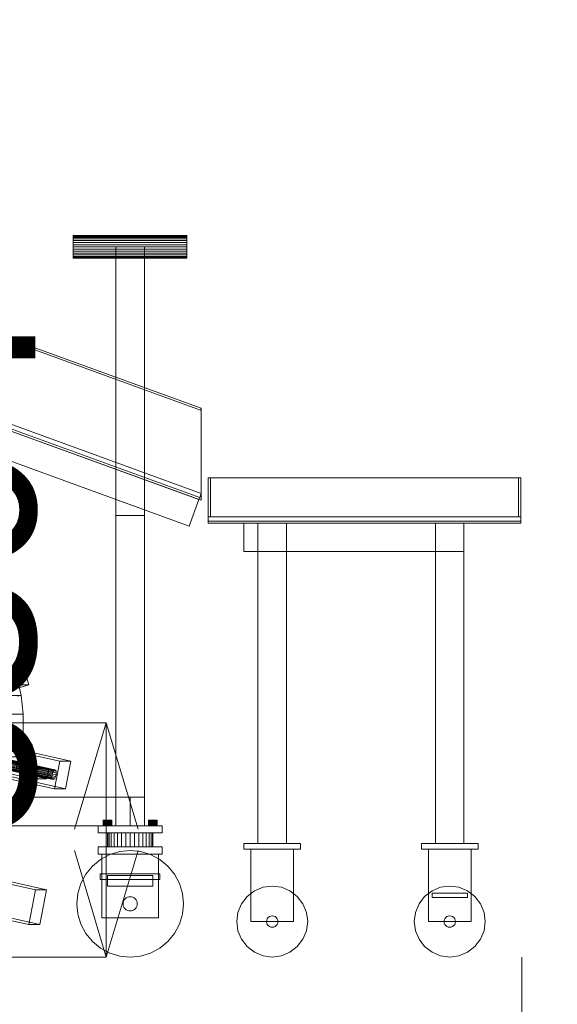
# Model space of a CAD drawing. Header units: millimetres. Extents: x -4738 to 65662, y -68080 to 6847.
# Tile 979 of 1056: x 28098 to 28855, y -67 to 1320. Entities that reach past the tile are written whole.
import ezdxf

# ---------------------------------------------------------------- set-up
doc = ezdxf.new("R2010")
doc.units = ezdxf.units.MM
for name, color, linetype, lineweight in [('COTAS_P', 1, 'Continuous', 0), ('lateral_bajante_movil', 7, 'Continuous', 0), ('lateral_C10', 7, 'Continuous', 0)]:
    doc.layers.add(name, color=color, linetype=linetype, lineweight=lineweight)
doc.dimstyles.new('R19_100', dxfattribs={"dimtxt": 250, "dimasz": 150, "dimexe": 150, "dimexo": 80, "dimgap": 100, "dimtad": 1, "dimtih": 1, "dimtoh": 1, "dimdsep": 46, "dimcen": 0.09, "dimadec": 0, "dimazin": 0, "dimtfac": 1, "dimtdec": 4, "dimtofl": 0, "dimtmove": 0, "dimatfit": 3, "dimfxl": 1, "dimtolj": 1, "dimtzin": 0, "dimarcsym": 0})

# ---------------------------------------------------------------- blocks, each defined once
blk = doc.blocks.new('DIM_R31_18')
at = {"layer": 'COTAS_P'}
for p, q in [((27820, 330), (28220, 330)), ((28220, 330), (28175, 180)), ((28220, 0), (28220, 330)), ((28220, 330), (28265, 180)), ((28220, 0), (28175, 150)), ((28220, 0), (28265, 150)), ((27820, 0), (28220, 0))]:
    blk.add_line(p, q, dxfattribs=at)
blk.add_text('330 P', height=250, rotation=90, dxfattribs=at).set_placement((28120, 165))
blk = doc.blocks.new('DIM_R31_30')
at = {"layer": 'COTAS_P'}
for p, q in [((26795.1, 0), (26795.1, -900)), ((28805.1, 0), (28805.1, -900)), ((26795.1, -900), (26945.1, -855)), ((28805.1, -900), (28655.1, -855)), ((26795.1, -900), (28805.1, -900)), ((26795.1, -900), (26945.1, -945)), ((28805.1, -900), (28655.1, -945))]:
    blk.add_line(p, q, dxfattribs=at)
blk.add_text('2010 P', height=250, dxfattribs=at).set_placement((27800.1, -800))
blk = doc.blocks.new('DIM_R31_32')
at = {"layer": 'COTAS_P'}
for p, q in [((112.7, 0), (112.7, -2500)), ((65298.1, 0), (65298.1, -2500)), ((112.7, -2500), (262.7, -2455)), ((65298.1, -2500), (65148.1, -2455)), ((112.7, -2500), (65298.1, -2500)), ((112.7, -2500), (262.7, -2545)), ((65298.1, -2500), (65148.1, -2545))]:
    blk.add_line(p, q, dxfattribs=at)
blk.add_text('65185.39 P', height=250, dxfattribs=at).set_placement((32705.4, -2400))

msp = doc.modelspace()

# ---------------------------------------------------------------- linework, layer by layer
at = {"layer": 'lateral_bajante_movil'}
for p, q in [((26850.067, 1320), (28353.576, 772.768)), ((26849.041, 1317.181), (28352.55, 769.949)), ((26846.989, 1191.543), (28350.498, 644.311)), ((28353.576, 643.19), (26850.067, 1190.422)), ((26833.309, 1153.955), (28336.817, 606.723)), ((28173.576, 1015.693), (28173.576, 1016)), ((28173.576, 1016), (28333.576, 1016)), ((28173.576, 1014.782), (28173.576, 1015.693)), ((28173.576, 1015.693), (28333.576, 1015.693)), ((28173.576, 1013.304), (28173.576, 1014.782)), ((28173.576, 1014.782), (28333.576, 1014.782)), ((28173.576, 1011.314), (28173.576, 1013.304)), ((28173.576, 1013.304), (28333.576, 1013.304)), ((28333.576, 1015.693), (28333.576, 1016)), ((28333.576, 1014.782), (28333.576, 1015.693)), ((28333.576, 1013.304), (28333.576, 1014.782)), ((28333.576, 1011.314), (28333.576, 1013.304)), ((28173.576, 1008.889), (28173.576, 1011.314)), ((28173.576, 1011.314), (28333.576, 1011.314)), ((28173.576, 1006.123), (28173.576, 1008.889)), ((28173.576, 1008.889), (28333.576, 1008.889)), ((28173.576, 1003.121), (28173.576, 1006.123)), ((28173.576, 1006.123), (28333.576, 1006.123)), ((28173.576, 1000), (28173.576, 1003.121)), ((28173.576, 1003.121), (28333.576, 1003.121)), ((28173.576, 996.879), (28173.576, 1000)), ((28333.576, 1000), (28173.576, 1000)), ((28233.576, 1000), (28273.576, 1000)), ((28233.576, 1000), (28233.576, 225)), ((28273.576, 225), (28273.576, 1000)), ((28333.576, 1008.889), (28333.576, 1011.314)), ((28333.576, 1006.123), (28333.576, 1008.889)), ((28333.576, 1003.121), (28333.576, 1006.123)), ((28333.576, 1000), (28333.576, 1003.121)), ((28333.576, 1000), (28333.576, 996.879)), ((28173.576, 996.879), (28173.576, 993.877)), ((28173.576, 996.879), (28333.576, 996.879)), ((28173.576, 993.877), (28173.576, 991.111)), ((28173.576, 993.877), (28333.576, 993.877)), ((28173.576, 991.111), (28173.576, 988.686)), ((28173.576, 991.111), (28333.576, 991.111)), ((28173.576, 988.686), (28173.576, 986.696)), ((28173.576, 988.686), (28333.576, 988.686)), ((28173.576, 986.696), (28173.576, 985.218)), ((28173.576, 986.696), (28333.576, 986.696)), ((28173.576, 985.218), (28173.576, 984.307)), ((28173.576, 985.218), (28333.576, 985.218)), ((28333.576, 996.879), (28333.576, 993.877)), ((28333.576, 993.877), (28333.576, 991.111)), ((28333.576, 991.111), (28333.576, 988.686)), ((28333.576, 988.686), (28333.576, 986.696)), ((28333.576, 986.696), (28333.576, 985.218)), ((28333.576, 985.218), (28333.576, 984.307)), ((28173.576, 984.307), (28173.576, 984)), ((28173.576, 984.307), (28333.576, 984.307)), ((28173.576, 984), (28333.576, 984)), ((28333.576, 984.307), (28333.576, 984)), ((27833.667, 832.422), (28350.498, 644.311)), ((27834.693, 835.241), (28351.524, 647.13)), ((27836.745, 840.879), (28353.576, 652.768)), ((28353.576, 772.768), (28352.55, 769.949)), ((28353.576, 772.768), (28353.576, 643.19)), ((28363.576, 675), (28803.576, 675)), ((28363.576, 675), (28363.576, 620)), ((28363.576, 675), (28366.576, 675)), ((28366.576, 620), (28366.576, 675)), ((28800.576, 675), (28803.576, 675)), ((28800.576, 675), (28800.576, 620)), ((28803.576, 620), (28803.576, 675)), ((28353.576, 652.768), (28351.524, 647.13)), ((28233.576, 644.299), (28273.576, 629.741)), ((28233.576, 621.741), (28233.576, 644.299)), ((28350.498, 644.311), (28336.817, 606.723)), ((28351.524, 647.13), (28350.498, 644.311)), ((28273.576, 629.741), (28273.576, 621.741)), ((28273.576, 621.741), (28233.576, 621.741)), ((28233.576, 621.741), (28233.576, 225)), ((28273.576, 225), (28273.576, 621.741)), ((28363.576, 620), (28803.576, 620)), ((28363.576, 620), (28363.576, 614)), ((28363.576, 620), (28366.576, 620)), ((28363.576, 614), (28803.576, 614)), ((28363.576, 614), (28363.576, 611)), ((28363.576, 611), (28803.576, 611)), ((28413.576, 611), (28723.576, 611)), ((28413.576, 611), (28413.576, 571)), ((28433.576, 611), (28473.576, 611)), ((28433.576, 611), (28433.576, 571)), ((28473.576, 571), (28473.576, 611)), ((28683.576, 611), (28723.576, 611)), ((28683.576, 611), (28683.576, 571)), ((28723.576, 571), (28723.576, 611)), ((28800.576, 620), (28803.576, 620)), ((28803.576, 614), (28803.576, 620)), ((28803.576, 611), (28803.576, 614)), ((28413.576, 571), (28723.576, 571)), ((28433.576, 571), (28473.576, 571)), ((28433.576, 571), (28433.576, 160)), ((28473.576, 160), (28473.576, 571)), ((28683.576, 571), (28723.576, 571)), ((28683.576, 571), (28683.576, 160)), ((28723.576, 160), (28723.576, 571)), ((26950.067, 225), (28253.576, 225)), ((28233.576, 225), (28273.576, 225)), ((28233.576, 225), (28233.576, 185)), ((28253.576, 185), (28253.576, 225)), ((28273.576, 185), (28273.576, 225)), ((26950.067, 185), (28253.576, 185)), ((28208.576, 185), (28298.576, 185)), ((28208.576, 185), (28208.576, 175)), ((28215.691, 193), (28215.576, 193)), ((28215.576, 185), (28215.576, 193)), ((28215.691, 185), (28215.576, 185)), ((28216.032, 193), (28215.691, 193)), ((28215.691, 185), (28215.691, 193)), ((28216.032, 185), (28215.691, 185)), ((28216.587, 193), (28216.032, 193)), ((28216.032, 185), (28216.032, 193)), ((28216.587, 185), (28216.032, 185)), ((28217.333, 193), (28216.587, 193)), ((28216.587, 185), (28216.587, 193)), ((28217.333, 185), (28216.587, 185)), ((28218.242, 193), (28217.333, 193)), ((28217.333, 185), (28217.333, 193)), ((28218.242, 185), (28217.333, 185)), ((28219.28, 193), (28218.242, 193)), ((28218.242, 185), (28218.242, 193)), ((28219.28, 185), (28218.242, 185)), ((28220.405, 193), (28219.28, 193)), ((28219.28, 185), (28219.28, 193)), ((28220.405, 185), (28219.28, 185)), ((28221.576, 193), (28220.405, 193)), ((28220.405, 185), (28220.405, 193)), ((28221.576, 185), (28220.405, 185)), ((28222.746, 193), (28221.576, 193)), ((28221.576, 185), (28221.576, 193)), ((28222.746, 185), (28221.576, 185)), ((28223.872, 193), (28222.746, 193)), ((28222.746, 185), (28222.746, 193)), ((28223.872, 185), (28222.746, 185)), ((28224.909, 193), (28223.872, 193)), ((28223.872, 185), (28223.872, 193)), ((28224.909, 185), (28223.872, 185)), ((28225.818, 193), (28224.909, 193)), ((28224.909, 185), (28224.909, 193)), ((28225.818, 185), (28224.909, 185)), ((28226.565, 193), (28225.818, 193)), ((28225.818, 185), (28225.818, 193)), ((28226.565, 185), (28225.818, 185)), ((28227.119, 193), (28226.565, 193)), ((28226.565, 185), (28226.565, 193)), ((28227.119, 185), (28226.565, 185)), ((28227.46, 193), (28227.119, 193)), ((28227.119, 185), (28227.119, 193)), ((28227.46, 185), (28227.119, 185)), ((28227.576, 193), (28227.46, 193)), ((28227.46, 185), (28227.46, 193)), ((28227.46, 185), (28227.576, 185)), ((28227.576, 193), (28227.576, 185)), ((28233.576, 185), (28273.576, 185)), ((28279.691, 193), (28279.576, 193)), ((28279.576, 185), (28279.576, 193)), ((28279.691, 185), (28279.576, 185)), ((28280.032, 193), (28279.691, 193)), ((28279.691, 185), (28279.691, 193)), ((28280.032, 185), (28279.691, 185)), ((28280.587, 193), (28280.032, 193)), ((28280.032, 185), (28280.032, 193)), ((28280.587, 185), (28280.032, 185)), ((28281.333, 193), (28280.587, 193)), ((28280.587, 185), (28280.587, 193)), ((28281.333, 185), (28280.587, 185)), ((28282.242, 193), (28281.333, 193)), ((28281.333, 185), (28281.333, 193)), ((28282.242, 185), (28281.333, 185)), ((28283.28, 193), (28282.242, 193)), ((28282.242, 185), (28282.242, 193)), ((28283.28, 185), (28282.242, 185)), ((28284.405, 193), (28283.28, 193)), ((28283.28, 185), (28283.28, 193)), ((28284.405, 185), (28283.28, 185)), ((28285.576, 193), (28284.405, 193)), ((28284.405, 185), (28284.405, 193)), ((28285.576, 185), (28284.405, 185)), ((28286.746, 193), (28285.576, 193)), ((28285.576, 185), (28285.576, 193)), ((28286.746, 185), (28285.576, 185)), ((28287.872, 193), (28286.746, 193)), ((28286.746, 185), (28286.746, 193)), ((28287.872, 185), (28286.746, 185)), ((28288.909, 193), (28287.872, 193)), ((28287.872, 185), (28287.872, 193)), ((28288.909, 185), (28287.872, 185)), ((28289.818, 193), (28288.909, 193)), ((28288.909, 185), (28288.909, 193)), ((28289.818, 185), (28288.909, 185)), ((28290.565, 193), (28289.818, 193)), ((28289.818, 185), (28289.818, 193)), ((28290.565, 185), (28289.818, 185)), ((28291.119, 193), (28290.565, 193)), ((28290.565, 185), (28290.565, 193)), ((28291.119, 185), (28290.565, 185)), ((28291.46, 193), (28291.119, 193)), ((28291.119, 185), (28291.119, 193)), ((28291.46, 185), (28291.119, 185)), ((28291.576, 193), (28291.46, 193)), ((28291.46, 185), (28291.46, 193)), ((28291.46, 185), (28291.576, 185)), ((28291.576, 193), (28291.576, 185)), ((28298.576, 175), (28298.576, 185)), ((28208.576, 175), (28298.576, 175)), ((28222.191, 175), (28221.576, 175)), ((28221.576, 155), (28221.576, 175)), ((28224.012, 175), (28222.191, 175)), ((28222.191, 155), (28222.191, 175)), ((28226.969, 175), (28224.012, 175)), ((28224.012, 155), (28224.012, 175)), ((28230.948, 175), (28226.969, 175)), ((28226.969, 155), (28226.969, 175)), ((28235.797, 175), (28230.948, 175)), ((28230.948, 155), (28230.948, 175)), ((28241.33, 175), (28235.797, 175)), ((28235.797, 155), (28235.797, 175)), ((28247.333, 175), (28241.33, 175)), ((28241.33, 155), (28241.33, 175)), ((28253.576, 175), (28247.333, 175)), ((28247.333, 155), (28247.333, 175)), ((28259.819, 175), (28253.576, 175)), ((28253.576, 155), (28253.576, 175)), ((28265.822, 175), (28259.819, 175)), ((28259.819, 155), (28259.819, 175)), ((28271.354, 175), (28265.822, 175)), ((28265.822, 155), (28265.822, 175)), ((28276.203, 175), (28271.354, 175)), ((28271.354, 155), (28271.354, 175)), ((28280.183, 175), (28276.203, 175)), ((28276.203, 155), (28276.203, 175)), ((28283.14, 175), (28280.183, 175)), ((28280.183, 155), (28280.183, 175)), ((28284.961, 175), (28283.14, 175)), ((28283.14, 155), (28283.14, 175)), ((28285.576, 175), (28284.961, 175)), ((28284.961, 155), (28284.961, 175)), ((28285.576, 175), (28285.576, 155)), ((28208.576, 155), (28298.576, 155)), ((28208.576, 155), (28208.576, 145)), ((28222.191, 155), (28221.576, 155)), ((28224.012, 155), (28222.191, 155)), ((28226.969, 155), (28224.012, 155)), ((28230.948, 155), (28226.969, 155)), ((28235.797, 155), (28230.948, 155)), ((28241.33, 155), (28235.797, 155)), ((28247.333, 155), (28241.33, 155)), ((28253.576, 155), (28247.333, 155)), ((28259.819, 155), (28253.576, 155)), ((28265.822, 155), (28259.819, 155)), ((28271.354, 155), (28265.822, 155)), ((28276.203, 155), (28271.354, 155)), ((28280.183, 155), (28276.203, 155)), ((28283.14, 155), (28280.183, 155)), ((28284.961, 155), (28283.14, 155)), ((28284.961, 155), (28285.576, 155)), ((28298.576, 145), (28298.576, 155)), ((28413.576, 160), (28493.576, 160)), ((28413.576, 160), (28413.576, 152)), ((28433.576, 160), (28473.576, 160)), ((28493.576, 152), (28493.576, 160)), ((28663.576, 160), (28743.576, 160)), ((28663.576, 160), (28663.576, 152)), ((28683.576, 160), (28723.576, 160)), ((28743.576, 152), (28743.576, 160)), ((28208.576, 145), (28298.576, 145)), ((28224.874, 144.291), (28211.908, 137.36)), ((28213.576, 145), (28293.576, 145)), ((28213.576, 145), (28213.576, 55)), ((28238.944, 148.559), (28224.874, 144.291)), ((28253.576, 150), (28238.944, 148.559)), ((28268.207, 148.559), (28253.576, 150)), ((28282.277, 144.291), (28268.207, 148.559)), ((28295.243, 137.36), (28282.277, 144.291)), ((28293.576, 55), (28293.576, 145)), ((28413.576, 152), (28493.576, 152)), ((28423.576, 152), (28483.576, 152)), ((28423.576, 152), (28423.576, 50)), ((28483.576, 50), (28483.576, 152)), ((28663.576, 152), (28743.576, 152)), ((28673.576, 152), (28733.576, 152)), ((28673.576, 152), (28673.576, 50)), ((28733.576, 50), (28733.576, 152)), ((28200.543, 128.033), (28191.215, 116.668)), ((28211.908, 137.36), (28200.543, 128.033)), ((28306.609, 128.033), (28295.243, 137.36)), ((28315.936, 116.668), (28306.609, 128.033)), ((28191.215, 116.668), (28184.285, 103.701)), ((28211.576, 117), (28295.576, 117)), ((28211.576, 117), (28211.576, 109)), ((28221.576, 115), (28285.576, 115)), ((28221.576, 115), (28221.576, 100)), ((28285.576, 100), (28285.576, 115)), ((28295.576, 109), (28295.576, 117)), ((28322.867, 103.701), (28315.936, 116.668)), ((28184.285, 103.701), (28180.017, 89.632)), ((28211.576, 109), (28295.576, 109)), ((28221.576, 100), (28285.576, 100)), ((28327.135, 89.632), (28322.867, 103.701)), ((28440.635, 98.296), (28428.576, 93.301)), ((28453.576, 100), (28440.635, 98.296)), ((28466.517, 98.296), (28453.576, 100)), ((28478.576, 93.301), (28466.517, 98.296)), ((28690.635, 98.296), (28678.576, 93.301)), ((28703.576, 100), (28690.635, 98.296)), ((28716.517, 98.296), (28703.576, 100)), ((28728.576, 93.301), (28716.517, 98.296)), ((28180.017, 89.632), (28178.576, 75)), ((28248.02, 83.315), (28246.505, 82.071)), ((28249.749, 84.239), (28248.02, 83.315)), ((28251.625, 84.808), (28249.749, 84.239)), ((28253.576, 85), (28251.625, 84.808)), ((28255.527, 84.808), (28253.576, 85)), ((28257.403, 84.239), (28255.527, 84.808)), ((28259.131, 83.315), (28257.403, 84.239)), ((28260.647, 82.071), (28259.131, 83.315)), ((28328.576, 75), (28327.135, 89.632)), ((28418.22, 85.355), (28410.274, 75)), ((28428.576, 93.301), (28418.22, 85.355)), ((28488.931, 85.355), (28478.576, 93.301)), ((28496.877, 75), (28488.931, 85.355)), ((28668.22, 85.355), (28660.274, 75)), ((28678.576, 93.301), (28668.22, 85.355)), ((28678.576, 90), (28728.576, 90)), ((28678.576, 90), (28678.576, 84)), ((28678.576, 84), (28728.576, 84)), ((28738.931, 85.355), (28728.576, 93.301)), ((28728.576, 84), (28728.576, 90)), ((28746.877, 75), (28738.931, 85.355)), ((28178.576, 75), (28180.017, 60.368)), ((28243.768, 76.951), (28243.576, 75)), ((28243.576, 75), (28243.768, 73.049)), ((28244.337, 78.827), (28243.768, 76.951)), ((28243.768, 73.049), (28244.337, 71.173)), ((28245.261, 80.556), (28244.337, 78.827)), ((28244.337, 71.173), (28245.261, 69.444)), ((28246.505, 82.071), (28245.261, 80.556)), ((28245.261, 69.444), (28246.505, 67.929)), ((28261.89, 80.556), (28260.647, 82.071)), ((28260.647, 67.929), (28261.89, 69.444)), ((28262.814, 78.827), (28261.89, 80.556)), ((28261.89, 69.444), (28262.814, 71.173)), ((28263.384, 76.951), (28262.814, 78.827)), ((28262.814, 71.173), (28263.384, 73.049)), ((28263.576, 75), (28263.384, 76.951)), ((28263.384, 73.049), (28263.576, 75)), ((28327.135, 60.368), (28328.576, 75)), ((28410.274, 75), (28405.279, 62.941)), ((28501.872, 62.941), (28496.877, 75)), ((28660.274, 75), (28655.279, 62.941)), ((28751.872, 62.941), (28746.877, 75)), ((28180.017, 60.368), (28184.285, 46.299)), ((28246.505, 67.929), (28248.02, 66.685)), ((28248.02, 66.685), (28249.749, 65.761)), ((28249.749, 65.761), (28251.625, 65.192)), ((28251.625, 65.192), (28253.576, 65)), ((28253.576, 65), (28255.527, 65.192)), ((28255.527, 65.192), (28257.403, 65.761)), ((28257.403, 65.761), (28259.131, 66.685)), ((28259.131, 66.685), (28260.647, 67.929)), ((28322.867, 46.299), (28327.135, 60.368)), ((28405.279, 62.941), (28403.576, 50)), ((28447.919, 55.657), (28446.647, 54)), ((28449.576, 56.928), (28447.919, 55.657)), ((28451.505, 57.727), (28449.576, 56.928)), ((28453.576, 58), (28451.505, 57.727)), ((28455.646, 57.727), (28453.576, 58)), ((28457.576, 56.928), (28455.646, 57.727)), ((28459.233, 55.657), (28457.576, 56.928)), ((28460.504, 54), (28459.233, 55.657)), ((28503.576, 50), (28501.872, 62.941)), ((28655.279, 62.941), (28653.576, 50)), ((28697.919, 55.657), (28696.647, 54)), ((28699.576, 56.928), (28697.919, 55.657)), ((28701.505, 57.727), (28699.576, 56.928)), ((28703.576, 58), (28701.505, 57.727)), ((28705.646, 57.727), (28703.576, 58)), ((28707.576, 56.928), (28705.646, 57.727)), ((28709.233, 55.657), (28707.576, 56.928)), ((28710.504, 54), (28709.233, 55.657)), ((28753.576, 50), (28751.872, 62.941)), ((28184.285, 46.299), (28191.215, 33.332)), ((28213.576, 55), (28293.576, 55)), ((28315.936, 33.332), (28322.867, 46.299)), ((28403.576, 50), (28405.279, 37.059)), ((28423.576, 50), (28483.576, 50)), ((28445.848, 52.071), (28445.576, 50)), ((28445.576, 50), (28445.848, 47.929)), ((28446.647, 54), (28445.848, 52.071)), ((28445.848, 47.929), (28446.647, 46)), ((28446.647, 46), (28447.919, 44.343)), ((28447.919, 44.343), (28449.576, 43.072)), ((28449.576, 43.072), (28451.505, 42.273)), ((28451.505, 42.273), (28453.576, 42)), ((28453.576, 42), (28455.646, 42.273)), ((28455.646, 42.273), (28457.576, 43.072)), ((28457.576, 43.072), (28459.233, 44.343)), ((28459.233, 44.343), (28460.504, 46)), ((28461.303, 52.071), (28460.504, 54)), ((28460.504, 46), (28461.303, 47.929)), ((28461.576, 50), (28461.303, 52.071)), ((28461.303, 47.929), (28461.576, 50)), ((28501.872, 37.059), (28503.576, 50)), ((28653.576, 50), (28655.279, 37.059)), ((28673.576, 50), (28733.576, 50)), ((28695.848, 52.071), (28695.576, 50)), ((28695.576, 50), (28695.848, 47.929)), ((28696.647, 54), (28695.848, 52.071)), ((28695.848, 47.929), (28696.647, 46)), ((28696.647, 46), (28697.919, 44.343)), ((28697.919, 44.343), (28699.576, 43.072)), ((28699.576, 43.072), (28701.505, 42.273)), ((28701.505, 42.273), (28703.576, 42)), ((28703.576, 42), (28705.646, 42.273)), ((28705.646, 42.273), (28707.576, 43.072)), ((28707.576, 43.072), (28709.233, 44.343)), ((28709.233, 44.343), (28710.504, 46)), ((28711.303, 52.071), (28710.504, 54)), ((28710.504, 46), (28711.303, 47.929)), ((28711.576, 50), (28711.303, 52.071)), ((28711.303, 47.929), (28711.576, 50)), ((28751.872, 37.059), (28753.576, 50)), ((28191.215, 33.332), (28200.543, 21.967)), ((28306.609, 21.967), (28315.936, 33.332)), ((28405.279, 37.059), (28410.274, 25)), ((28496.877, 25), (28501.872, 37.059)), ((28655.279, 37.059), (28660.274, 25)), ((28746.877, 25), (28751.872, 37.059)), ((28200.543, 21.967), (28211.908, 12.64)), ((28295.243, 12.64), (28306.609, 21.967)), ((28410.274, 25), (28418.22, 14.645)), ((28418.22, 14.645), (28428.576, 6.699)), ((28478.576, 6.699), (28488.931, 14.645)), ((28488.931, 14.645), (28496.877, 25)), ((28660.274, 25), (28668.22, 14.645)), ((28668.22, 14.645), (28678.576, 6.699)), ((28728.576, 6.699), (28738.931, 14.645)), ((28738.931, 14.645), (28746.877, 25)), ((28211.908, 12.64), (28224.874, 5.709)), ((28224.874, 5.709), (28238.944, 1.441)), ((28238.944, 1.441), (28253.576, 0)), ((28253.576, 0), (28268.207, 1.441)), ((28268.207, 1.441), (28282.277, 5.709)), ((28282.277, 5.709), (28295.243, 12.64)), ((28428.576, 6.699), (28440.635, 1.704)), ((28440.635, 1.704), (28453.576, 0)), ((28453.576, 0), (28466.517, 1.704)), ((28466.517, 1.704), (28478.576, 6.699)), ((28678.576, 6.699), (28690.635, 1.704)), ((28690.635, 1.704), (28703.576, 0)), ((28703.576, 0), (28716.517, 1.704)), ((28716.517, 1.704), (28728.576, 6.699))]:
    msp.add_line(p, q, dxfattribs=at)
at = {"layer": 'lateral_C10'}
for p, q in [((27616.715, 395.495), (28154.374, 275.971)), ((28170.004, 275.971), (27632.345, 395.495)), ((27871.31, 400.514), (28105.759, 400.514)), ((28105.759, 400.514), (28083.254, 391.098)), ((28100.08, 368.362), (28093.939, 393.935)), ((28110.997, 383.444), (28105.759, 400.514)), ((28110.997, 383.444), (27876.547, 383.444)), ((28087.792, 376.307), (28110.997, 383.444)), ((28100.08, 368.362), (27904.705, 368.362)), ((28094.996, 367.293), (28100.08, 368.362)), ((28103.092, 342.142), (28100.08, 368.362)), ((28146.993, 236.783), (27609.334, 356.308)), ((28162.622, 236.783), (27624.964, 356.308)), ((28103.092, 342.142), (27907.717, 342.142)), ((28097.962, 341.806), (28103.092, 342.142)), ((28102.924, 315.725), (28103.092, 342.142)), ((27894.118, 315.758), (28119.57, 265.639)), ((28102.924, 315.725), (27907.55, 315.725)), ((28139.107, 265.639), (27913.655, 315.758)), ((28144.419, 259.355), (27937.003, 305.465)), ((28145.431, 261.58), (27938.015, 307.69)), ((28146.599, 263.067), (27939.183, 309.177)), ((28147.744, 263.589), (27940.328, 309.699)), ((28148.692, 263.067), (27941.276, 309.177)), ((28149.3, 261.58), (27941.883, 307.69)), ((28149.474, 259.355), (27942.057, 305.465)), ((28097.836, 316.117), (28102.924, 315.725)), ((28099.582, 289.564), (28102.924, 315.725)), ((27881.184, 299.522), (28115.634, 299.522)), ((28116.802, 250.943), (27891.349, 301.063)), ((27910.887, 301.063), (28136.339, 250.943)), ((28143.431, 254.107), (27936.015, 300.216)), ((28143.605, 251.882), (27936.188, 297.991)), ((27936.301, 302.841), (28143.717, 256.731)), ((28144.212, 250.395), (27936.796, 296.505)), ((28145.16, 249.873), (27937.744, 295.983)), ((28146.305, 250.395), (27938.889, 296.505)), ((28147.473, 251.882), (27940.057, 297.991)), ((28148.485, 254.107), (27941.069, 300.216)), ((28149.187, 256.731), (27941.771, 302.841)), ((28115.634, 299.522), (28091.81, 303.592)), ((28112.313, 281.894), (28115.634, 299.522)), ((28112.313, 281.894), (27877.864, 281.894)), ((28099.582, 289.564), (27904.208, 289.564)), ((28088.933, 288.318), (28112.313, 281.894)), ((28093.124, 264.106), (28099.582, 289.564)), ((28094.622, 290.666), (28099.582, 289.564)), ((28116.802, 250.943), (28119.57, 265.639)), ((28119.57, 265.639), (28139.107, 265.639)), ((28139.107, 265.639), (28136.339, 250.943)), ((28147.744, 263.589), (28146.599, 263.067)), ((28154.374, 275.971), (28146.993, 236.783)), ((28148.692, 263.067), (28147.744, 263.589)), ((28170.004, 275.971), (28154.374, 275.971)), ((28162.622, 236.783), (28170.004, 275.971)), ((28136.339, 250.943), (28116.802, 250.943)), ((28143.717, 256.731), (28143.431, 254.107)), ((28143.431, 254.107), (28143.605, 251.882)), ((28143.605, 251.882), (28144.212, 250.395)), ((28144.419, 259.355), (28143.717, 256.731)), ((28144.212, 250.395), (28145.16, 249.873)), ((28145.431, 261.58), (28144.419, 259.355)), ((28145.16, 249.873), (28146.305, 250.395)), ((28146.599, 263.067), (28145.431, 261.58)), ((28146.305, 250.395), (28147.473, 251.882)), ((28147.473, 251.882), (28148.485, 254.107)), ((28148.485, 254.107), (28149.187, 256.731)), ((28149.3, 261.58), (28148.692, 263.067)), ((28149.187, 256.731), (28149.474, 259.355)), ((28149.474, 259.355), (28149.3, 261.58)), ((28146.993, 236.783), (28162.622, 236.783)), ((27582.576, 214.251), (28120.234, 94.727)), ((28135.864, 94.727), (27598.205, 214.251)), ((28111.007, 45.742), (27573.349, 165.266)), ((28126.637, 45.742), (27588.979, 165.266)), ((28120.234, 94.727), (28111.007, 45.742)), ((28135.864, 94.727), (28120.234, 94.727)), ((28126.637, 45.742), (28135.864, 94.727)), ((28111.007, 45.742), (28126.637, 45.742))]:
    msp.add_line(p, q, dxfattribs=at)

# ---------------------------------------------------------------- dimensions: what is measured, and where the dimension line sits
at = {"layer": 'COTAS_P'}
for p1, p2, distance, picture, middle in [((27820, 0), (27820, 330), -400, 'DIM_R31_18', (28220, 165)), ((112.7, 0), (65298.0949, 0), -2500, 'DIM_R31_32', (32705.3975, -2500)), ((26795.067, 0), (28805.067, 0), -900, 'DIM_R31_30', (27800.067, -900))]:
    dim = msp.add_aligned_dim(p1=p1, p2=p2, distance=distance, text='<> P', dimstyle='R19_100', dxfattribs=at)
    dim.commit()
    dim.dimension.update_dxf_attribs({"geometry": picture, "text_midpoint": middle})

doc.saveas('drawing.dxf')
